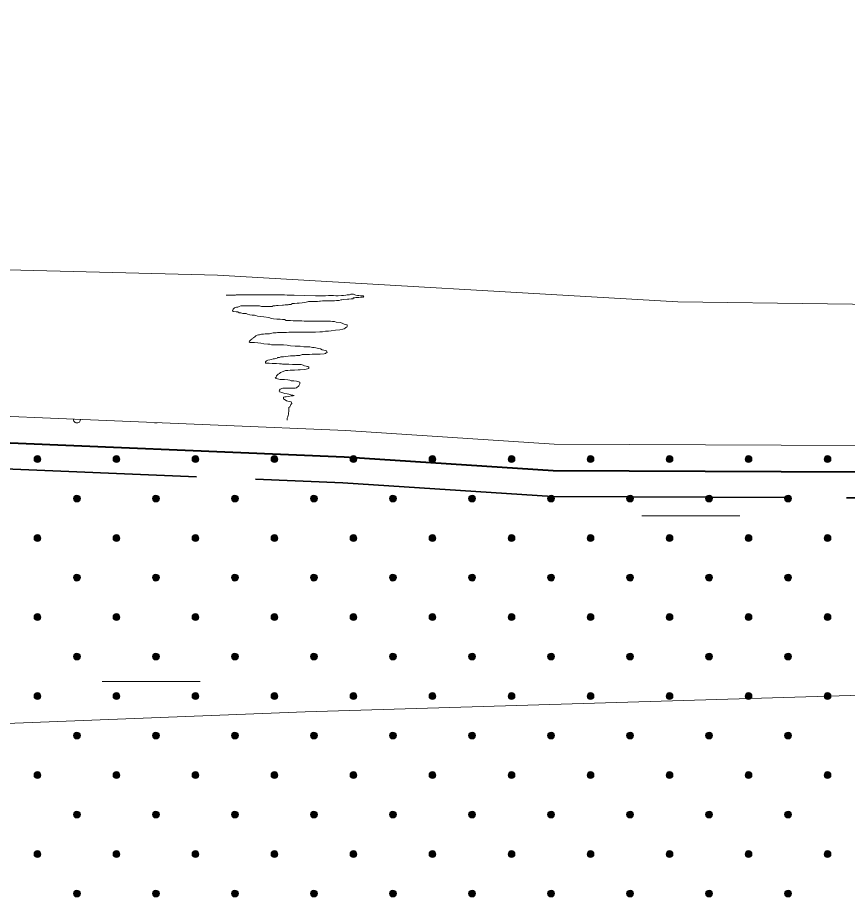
# Model space of a CAD drawing. Extents: x 640121 to 640955, y 6441885 to 6442246.
# Drawn here: x 640390.24 to 640415.63, y 6441951.08 to 6441978.19 of the extents above; entities that cross this region are included whole.
import ezdxf

# ---------------------------------------------------------------- set-up
doc = ezdxf.new("R2010")
doc.units = 0
doc.header["$LTSCALE"] = 1.2
doc.linetypes.add('LONG_DASHED', pattern=[7.5, 6, -1.5])
for name, color, linetype, lineweight in [('31', 7, 'Continuous', 13), ('34', 7, 'Continuous', 25), ('35', 7, 'Continuous', 35), ('40', 7, 'Continuous', 13), ('45', 7, 'Continuous', 13), ('47', 7, 'Continuous', 13)]:
    doc.layers.add(name, color=color, linetype=linetype, lineweight=lineweight)

msp = doc.modelspace()

# ---------------------------------------------------------------- hatches: boundary and pattern name
at = {"layer": '45'}
for points in [[(640390.916, 6441964.753, 1), (640390.768, 6441964.605, 1)], [(640393.334, 6441964.753, 1), (640393.186, 6441964.605, 1)], [(640395.753, 6441964.753, 1), (640395.604, 6441964.605, 1)], [(640398.171, 6441964.753, 1), (640398.022, 6441964.605, 1)], [(640400.589, 6441964.753, 1), (640400.441, 6441964.605, 1)], [(640403.008, 6441964.753, 1), (640402.859, 6441964.605, 1)], [(640405.426, 6441964.753, 1), (640405.277, 6441964.605, 1)], [(640407.844, 6441964.753, 1), (640407.696, 6441964.605, 1)], [(640410.263, 6441964.753, 1), (640410.114, 6441964.605, 1)], [(640412.681, 6441964.753, 1), (640412.532, 6441964.605, 1)], [(640415.099, 6441964.753, 1), (640414.951, 6441964.605, 1)], [(640392.125, 6441963.544, 1), (640391.977, 6441963.396, 1)], [(640394.544, 6441963.544, 1), (640394.395, 6441963.396, 1)], [(640396.962, 6441963.544, 1), (640396.813, 6441963.396, 1)], [(640399.38, 6441963.544, 1), (640399.232, 6441963.396, 1)], [(640401.798, 6441963.544, 1), (640401.65, 6441963.396, 1)], [(640404.217, 6441963.544, 1), (640404.068, 6441963.396, 1)], [(640406.635, 6441963.544, 1), (640406.487, 6441963.396, 1)], [(640409.053, 6441963.544, 1), (640408.905, 6441963.396, 1)], [(640411.472, 6441963.544, 1), (640411.323, 6441963.396, 1)], [(640413.89, 6441963.544, 1), (640413.741, 6441963.396, 1)], [(640390.916, 6441962.335, 1), (640390.768, 6441962.186, 1)], [(640393.334, 6441962.335, 1), (640393.186, 6441962.186, 1)], [(640395.753, 6441962.335, 1), (640395.604, 6441962.186, 1)], [(640398.171, 6441962.335, 1), (640398.022, 6441962.186, 1)], [(640400.589, 6441962.335, 1), (640400.441, 6441962.186, 1)], [(640403.008, 6441962.335, 1), (640402.859, 6441962.186, 1)], [(640405.426, 6441962.335, 1), (640405.277, 6441962.186, 1)], [(640407.844, 6441962.335, 1), (640407.696, 6441962.186, 1)], [(640410.263, 6441962.335, 1), (640410.114, 6441962.186, 1)], [(640412.681, 6441962.335, 1), (640412.532, 6441962.186, 1)], [(640415.099, 6441962.335, 1), (640414.951, 6441962.186, 1)], [(640394.544, 6441961.126, 1), (640394.395, 6441960.977, 1)], [(640396.962, 6441961.126, 1), (640396.813, 6441960.977, 1)], [(640404.217, 6441961.126, 1), (640404.068, 6441960.977, 1)], [(640411.472, 6441961.126, 1), (640411.323, 6441960.977, 1)], [(640413.89, 6441961.126, 1), (640413.741, 6441960.977, 1)], [(640392.125, 6441961.126, 1), (640391.977, 6441960.977, 1)], [(640399.38, 6441961.126, 1), (640399.232, 6441960.977, 1)], [(640401.798, 6441961.126, 1), (640401.65, 6441960.977, 1)], [(640406.635, 6441961.126, 1), (640406.487, 6441960.977, 1)], [(640409.053, 6441961.126, 1), (640408.905, 6441960.977, 1)], [(640390.916, 6441959.917, 1), (640390.768, 6441959.768, 1)], [(640393.334, 6441959.917, 1), (640393.186, 6441959.768, 1)], [(640395.753, 6441959.917, 1), (640395.604, 6441959.768, 1)], [(640398.171, 6441959.917, 1), (640398.022, 6441959.768, 1)], [(640400.589, 6441959.917, 1), (640400.441, 6441959.768, 1)], [(640403.008, 6441959.917, 1), (640402.859, 6441959.768, 1)], [(640405.426, 6441959.917, 1), (640405.277, 6441959.768, 1)], [(640407.844, 6441959.917, 1), (640407.696, 6441959.768, 1)], [(640410.263, 6441959.917, 1), (640410.114, 6441959.768, 1)], [(640412.681, 6441959.917, 1), (640412.532, 6441959.768, 1)], [(640415.099, 6441959.917, 1), (640414.951, 6441959.768, 1)], [(640392.125, 6441958.707, 1), (640391.977, 6441958.559, 1)], [(640394.544, 6441958.707, 1), (640394.395, 6441958.559, 1)], [(640396.962, 6441958.707, 1), (640396.813, 6441958.559, 1)], [(640399.38, 6441958.707, 1), (640399.232, 6441958.559, 1)], [(640401.798, 6441958.707, 1), (640401.65, 6441958.559, 1)], [(640404.217, 6441958.707, 1), (640404.068, 6441958.559, 1)], [(640406.635, 6441958.707, 1), (640406.487, 6441958.559, 1)], [(640409.053, 6441958.707, 1), (640408.905, 6441958.559, 1)], [(640411.472, 6441958.707, 1), (640411.323, 6441958.559, 1)], [(640413.89, 6441958.707, 1), (640413.741, 6441958.559, 1)], [(640390.916, 6441957.498, 1), (640390.768, 6441957.35, 1)], [(640393.334, 6441957.498, 1), (640393.186, 6441957.35, 1)], [(640395.753, 6441957.498, 1), (640395.604, 6441957.35, 1)], [(640398.171, 6441957.498, 1), (640398.022, 6441957.35, 1)], [(640400.589, 6441957.498, 1), (640400.441, 6441957.35, 1)], [(640403.008, 6441957.498, 1), (640402.859, 6441957.35, 1)], [(640405.426, 6441957.498, 1), (640405.277, 6441957.35, 1)], [(640407.844, 6441957.498, 1), (640407.696, 6441957.35, 1)], [(640410.263, 6441957.498, 1), (640410.114, 6441957.35, 1)], [(640412.681, 6441957.498, 1), (640412.532, 6441957.35, 1)], [(640415.099, 6441957.498, 1), (640414.951, 6441957.35, 1)], [(640392.125, 6441956.289, 1), (640391.977, 6441956.141, 1)], [(640394.544, 6441956.289, 1), (640394.395, 6441956.141, 1)], [(640396.962, 6441956.289, 1), (640396.813, 6441956.141, 1)], [(640399.38, 6441956.289, 1), (640399.232, 6441956.141, 1)], [(640401.798, 6441956.289, 1), (640401.65, 6441956.141, 1)], [(640404.217, 6441956.289, 1), (640404.068, 6441956.141, 1)], [(640406.635, 6441956.289, 1), (640406.487, 6441956.141, 1)], [(640409.053, 6441956.289, 1), (640408.905, 6441956.141, 1)], [(640411.472, 6441956.289, 1), (640411.323, 6441956.141, 1)], [(640413.89, 6441956.289, 1), (640413.741, 6441956.141, 1)], [(640390.916, 6441955.08, 1), (640390.768, 6441954.931, 1)], [(640393.334, 6441955.08, 1), (640393.186, 6441954.931, 1)], [(640395.753, 6441955.08, 1), (640395.604, 6441954.931, 1)], [(640398.171, 6441955.08, 1), (640398.022, 6441954.931, 1)], [(640400.589, 6441955.08, 1), (640400.441, 6441954.931, 1)], [(640403.008, 6441955.08, 1), (640402.859, 6441954.931, 1)], [(640405.426, 6441955.08, 1), (640405.277, 6441954.931, 1)], [(640407.844, 6441955.08, 1), (640407.696, 6441954.931, 1)], [(640410.263, 6441955.08, 1), (640410.114, 6441954.931, 1)], [(640412.681, 6441955.08, 1), (640412.532, 6441954.931, 1)], [(640415.099, 6441955.08, 1), (640414.951, 6441954.931, 1)], [(640392.125, 6441953.871, 1), (640391.977, 6441953.722, 1)], [(640394.544, 6441953.871, 1), (640394.395, 6441953.722, 1)], [(640396.962, 6441953.871, 1), (640396.813, 6441953.722, 1)], [(640399.38, 6441953.871, 1), (640399.232, 6441953.722, 1)], [(640401.798, 6441953.871, 1), (640401.65, 6441953.722, 1)], [(640404.217, 6441953.871, 1), (640404.068, 6441953.722, 1)], [(640406.635, 6441953.871, 1), (640406.487, 6441953.722, 1)], [(640409.053, 6441953.871, 1), (640408.905, 6441953.722, 1)], [(640411.472, 6441953.871, 1), (640411.323, 6441953.722, 1)], [(640413.89, 6441953.871, 1), (640413.741, 6441953.722, 1)], [(640390.916, 6441952.662, 1), (640390.768, 6441952.513, 1)], [(640393.334, 6441952.662, 1), (640393.186, 6441952.513, 1)], [(640395.753, 6441952.662, 1), (640395.604, 6441952.513, 1)], [(640398.171, 6441952.662, 1), (640398.022, 6441952.513, 1)], [(640400.589, 6441952.662, 1), (640400.441, 6441952.513, 1)], [(640403.008, 6441952.662, 1), (640402.859, 6441952.513, 1)], [(640405.426, 6441952.662, 1), (640405.277, 6441952.513, 1)], [(640407.844, 6441952.662, 1), (640407.696, 6441952.513, 1)], [(640410.263, 6441952.662, 1), (640410.114, 6441952.513, 1)], [(640412.681, 6441952.662, 1), (640412.532, 6441952.513, 1)], [(640415.099, 6441952.662, 1), (640414.951, 6441952.513, 1)], [(640392.125, 6441951.452, 1), (640391.977, 6441951.304, 1)], [(640394.544, 6441951.452, 1), (640394.395, 6441951.304, 1)], [(640396.962, 6441951.452, 1), (640396.813, 6441951.304, 1)], [(640399.38, 6441951.452, 1), (640399.232, 6441951.304, 1)], [(640401.798, 6441951.452, 1), (640401.65, 6441951.304, 1)], [(640404.217, 6441951.452, 1), (640404.068, 6441951.304, 1)], [(640406.635, 6441951.452, 1), (640406.487, 6441951.304, 1)], [(640409.053, 6441951.452, 1), (640408.905, 6441951.304, 1)], [(640411.472, 6441951.452, 1), (640411.323, 6441951.304, 1)], [(640413.89, 6441951.452, 1), (640413.741, 6441951.304, 1)]]:
    msp.add_hatch(color=256, dxfattribs=at).paths.add_polyline_path(points)

# ---------------------------------------------------------------- linework, layer by layer
at = {"layer": '31'}
for points in [[(640362.56, 6441970.24), (640371.22, 6441970.27), (640383.89, 6441970.62), (640396.35, 6441970.31), (640410.44, 6441969.49), (640419.6, 6441969.37), (640426.53, 6441969.49), (640433.13, 6441969.88), (640437.03, 6441970.48), (640439.31, 6441970.83), (640442.09, 6441971.42), (640443.99, 6441971.83), (640446.21, 6441972.35), (640449.45, 6441973.03), (640452.01, 6441973.41), (640453.45, 6441973.74), (640454.73, 6441974.12), (640456.33, 6441974.57), (640458.65, 6441975.37), (640462.53, 6441977.03), (640465.01, 6441978.19)], [(640361.38, 6441965.64), (640370.42, 6441965.78), (640380.19, 6441965.92), (640388.55, 6441966.04), (640400.28, 6441965.55), (640406.66, 6441965.13), (640415.92, 6441965.09), (640430.49, 6441965.45), (640438.21, 6441966.32), (640444.3, 6441967.3), (640452.07, 6441968.5), (640455.05, 6441969.42), (640459.27, 6441971.07), (640461.77, 6441972.01), (640465.01, 6441973.57)]]:
    msp.add_lwpolyline(points, dxfattribs=at)
at = {"layer": '34', "lineweight": 13}
msp.add_lwpolyline([(640160.01, 6441951.16), (640175.15, 6441951.4), (640211.9, 6441953.4), (640235.85, 6441954.52), (640281.21, 6441954.51), (640334.24, 6441954.41), (640399.04, 6441956.94), (640444.67, 6441958.31), (640465.01, 6441958.56)], dxfattribs=at)
at = {"layer": '35', "lineweight": 40}
msp.add_lwpolyline([(640361.4, 6441964.84), (640370.44, 6441964.98), (640380.2, 6441965.12), (640388.54, 6441965.24), (640400.23, 6441964.75), (640406.63, 6441964.33), (640415.93, 6441964.29), (640430.55, 6441964.65), (640438.32, 6441965.52), (640444.43, 6441966.51), (640451.21, 6441967.55)], dxfattribs=at)
at = {"layer": '35', "linetype": 'LONG_DASHED'}
msp.add_lwpolyline([(640361.41, 6441964.04), (640370.45, 6441964.18), (640380.22, 6441964.32), (640388.52, 6441964.44), (640400.19, 6441963.95), (640406.61, 6441963.53), (640415.93, 6441963.49), (640430.6, 6441963.85), (640438.43, 6441964.73), (640444.55, 6441965.72), (640450.41, 6441966.62), (640450.41, 6441934.96)], dxfattribs=at)
at = {"layer": '40'}
for points in [[(640396.62, 6441969.7), (640396.68, 6441969.7), (640396.79, 6441969.7), (640396.9, 6441969.7), (640396.92, 6441969.71), (640397.03, 6441969.71), (640397.19, 6441969.71), (640397.51, 6441969.71), (640397.69, 6441969.71), (640397.73, 6441969.71), (640397.76, 6441969.71), (640397.83, 6441969.71), (640397.92, 6441969.71), (640398.03, 6441969.71), (640398.11, 6441969.71), (640398.17, 6441969.71), (640398.25, 6441969.71), (640398.33, 6441969.71), (640398.4, 6441969.71), (640398.48, 6441969.7), (640398.53, 6441969.7), (640398.6, 6441969.7), (640398.7, 6441969.7), (640399.03, 6441969.69), (640399.35, 6441969.68), (640399.44, 6441969.68), (640399.5, 6441969.68), (640399.54, 6441969.68), (640399.59, 6441969.68), (640399.66, 6441969.68), (640399.75, 6441969.69), (640399.8, 6441969.69), (640399.84, 6441969.69), (640399.86, 6441969.69), (640399.9, 6441969.69), (640399.97, 6441969.68), (640400.01, 6441969.68), (640400.05, 6441969.68), (640400.15, 6441969.69), (640400.21, 6441969.69), (640400.28, 6441969.7), (640400.32, 6441969.71), (640400.39, 6441969.71), (640400.43, 6441969.73), (640400.47, 6441969.73), (640400.52, 6441969.73), (640400.56, 6441969.71), (640400.59, 6441969.7), (640400.64, 6441969.69), (640400.68, 6441969.69)], [(640400.68, 6441969.69), (640400.73, 6441969.68), (640400.76, 6441969.68), (640400.81, 6441969.68), (640400.83, 6441969.65), (640400.81, 6441969.64), (640400.82, 6441969.65), (640400.79, 6441969.64), (640400.74, 6441969.63), (640400.68, 6441969.62), (640400.64, 6441969.62), (640400.59, 6441969.62), (640400.56, 6441969.61), (640400.52, 6441969.61), (640400.5, 6441969.58), (640400.44, 6441969.58), (640400.37, 6441969.57), (640400.33, 6441969.57), (640400.21, 6441969.56), (640400.16, 6441969.55), (640400.13, 6441969.55), (640400.08, 6441969.53), (640400.03, 6441969.53), (640399.99, 6441969.53), (640399.93, 6441969.52), (640399.9, 6441969.52), (640399.79, 6441969.52), (640399.73, 6441969.52), (640399.66, 6441969.52), (640399.57, 6441969.52), (640399.51, 6441969.51), (640399.47, 6441969.51), (640399.41, 6441969.5), (640399.35, 6441969.5), (640399.18, 6441969.5), (640399.14, 6441969.5), (640399.11, 6441969.49), (640399.03, 6441969.47), (640398.94, 6441969.46), (640398.85, 6441969.45), (640398.79, 6441969.45), (640398.71, 6441969.44), (640398.65, 6441969.44), (640398.6, 6441969.41), (640398.54, 6441969.41), (640398.52, 6441969.4), (640398.48, 6441969.4), (640398.42, 6441969.4), (640398.37, 6441969.39), (640398.34, 6441969.39), (640398.21, 6441969.38), (640398.16, 6441969.38)], [(640398.16, 6441969.38), (640398.12, 6441969.37), (640398.06, 6441969.37), (640398.03, 6441969.35), (640397.99, 6441969.35), (640397.95, 6441969.35), (640397.91, 6441969.35), (640397.86, 6441969.35), (640397.81, 6441969.35), (640397.74, 6441969.35), (640397.7, 6441969.35), (640397.64, 6441969.37), (640397.61, 6441969.37), (640397.57, 6441969.37), (640397.53, 6441969.37), (640397.49, 6441969.37), (640397.44, 6441969.37), (640397.37, 6441969.37), (640397.33, 6441969.37), (640397.29, 6441969.37), (640397.23, 6441969.37), (640397.2, 6441969.37), (640397.15, 6441969.37), (640397.11, 6441969.37), (640397.07, 6441969.37), (640397.02, 6441969.35), (640396.98, 6441969.33), (640396.93, 6441969.33), (640396.9, 6441969.32), (640396.87, 6441969.31), (640396.85, 6441969.29), (640396.83, 6441969.27), (640396.81, 6441969.23), (640396.83, 6441969.2), (640396.92, 6441969.19), (640396.98, 6441969.19), (640397.02, 6441969.16), (640397.07, 6441969.16), (640397.1, 6441969.15), (640397.13, 6441969.14), (640397.19, 6441969.14), (640397.23, 6441969.13), (640397.27, 6441969.11), (640397.34, 6441969.09), (640397.41, 6441969.08), (640397.49, 6441969.08), (640397.53, 6441969.07), (640397.58, 6441969.05), (640397.67, 6441969.04), (640397.77, 6441969.03)], [(640397.77, 6441969.03), (640397.92, 6441969.01), (640398.01, 6441968.98), (640398.07, 6441968.97), (640398.17, 6441968.96), (640398.27, 6441968.96), (640398.34, 6441968.95), (640398.4, 6441968.95), (640398.45, 6441968.92), (640398.53, 6441968.92), (640398.59, 6441968.92), (640398.67, 6441968.91), (640398.76, 6441968.91), (640398.83, 6441968.91), (640398.93, 6441968.91), (640399.01, 6441968.9), (640399.07, 6441968.9), (640399.11, 6441968.9), (640399.18, 6441968.9), (640399.25, 6441968.9), (640399.33, 6441968.9), (640399.43, 6441968.9), (640399.51, 6441968.9), (640399.57, 6441968.9), (640399.66, 6441968.9), (640399.69, 6441968.9), (640399.75, 6441968.9), (640399.81, 6441968.9), (640399.87, 6441968.89), (640399.93, 6441968.89), (640399.98, 6441968.87), (640400.11, 6441968.86), (640400.17, 6441968.84), (640400.23, 6441968.81), (640400.28, 6441968.8), (640400.32, 6441968.79), (640400.32, 6441968.75), (640400.31, 6441968.72), (640400.28, 6441968.71), (640400.26, 6441968.69), (640400.23, 6441968.67), (640400.19, 6441968.66), (640400.1, 6441968.63), (640399.96, 6441968.62), (640399.83, 6441968.6), (640399.75, 6441968.59), (640399.66, 6441968.59), (640399.57, 6441968.57), (640399.48, 6441968.57), (640399.35, 6441968.56), (640399.15, 6441968.56), (640398.99, 6441968.56)], [(640398.99, 6441968.56), (640398.9, 6441968.56), (640398.83, 6441968.56), (640398.75, 6441968.56), (640398.69, 6441968.56), (640398.63, 6441968.56), (640398.54, 6441968.56), (640398.46, 6441968.55), (640398.28, 6441968.55), (640398.19, 6441968.55), (640398.15, 6441968.54), (640398.06, 6441968.54), (640397.94, 6441968.51), (640397.81, 6441968.51), (640397.76, 6441968.5), (640397.7, 6441968.5), (640397.68, 6441968.49), (640397.64, 6441968.48), (640397.61, 6441968.48), (640397.57, 6441968.47), (640397.53, 6441968.45), (640397.51, 6441968.43), (640397.45, 6441968.39), (640397.41, 6441968.37), (640397.4, 6441968.35), (640397.37, 6441968.33), (640397.35, 6441968.31), (640397.33, 6441968.29), (640397.32, 6441968.26), (640397.34, 6441968.25), (640397.38, 6441968.25), (640397.44, 6441968.25), (640397.49, 6441968.25), (640397.59, 6441968.24), (640397.68, 6441968.23), (640397.77, 6441968.21), (640397.89, 6441968.2), (640397.95, 6441968.2), (640398.01, 6441968.18), (640398.07, 6441968.18), (640398.24, 6441968.18), (640398.37, 6441968.18), (640398.48, 6441968.17), (640398.59, 6441968.15), (640398.73, 6441968.14), (640398.88, 6441968.14), (640399, 6441968.11), (640399.08, 6441968.11), (640399.18, 6441968.11), (640399.26, 6441968.09)], [(640399.26, 6441968.09), (640399.31, 6441968.09), (640399.36, 6441968.08), (640399.44, 6441968.06), (640399.51, 6441968.05), (640399.56, 6441968.02), (640399.61, 6441968.01), (640399.67, 6441968), (640399.69, 6441967.99), (640399.71, 6441967.94), (640399.68, 6441967.93), (640399.66, 6441967.91), (640399.62, 6441967.9), (640399.5, 6441967.89), (640399.44, 6441967.89), (640399.41, 6441967.89), (640399.33, 6441967.89), (640399.25, 6441967.89), (640399.17, 6441967.88), (640399.12, 6441967.88), (640399.07, 6441967.88), (640398.94, 6441967.88), (640398.87, 6441967.85), (640398.83, 6441967.85), (640398.77, 6441967.85), (640398.73, 6441967.84), (640398.67, 6441967.84), (640398.59, 6441967.84), (640398.52, 6441967.83), (640398.43, 6441967.82), (640398.37, 6441967.81), (640398.34, 6441967.81), (640398.29, 6441967.81), (640398.25, 6441967.79), (640398.19, 6441967.79), (640398.18, 6441967.77), (640398.12, 6441967.76), (640398.1, 6441967.75), (640398.06, 6441967.75), (640398.01, 6441967.73), (640397.95, 6441967.72), (640397.89, 6441967.71), (640397.85, 6441967.69), (640397.82, 6441967.66), (640397.82, 6441967.61), (640397.86, 6441967.61), (640397.93, 6441967.61), (640398.03, 6441967.6), (640398.11, 6441967.6), (640398.16, 6441967.6), (640398.25, 6441967.59), (640398.31, 6441967.59)], [(640398.31, 6441967.59), (640398.34, 6441967.58), (640398.37, 6441967.58), (640398.43, 6441967.58), (640398.51, 6441967.58), (640398.54, 6441967.58), (640398.65, 6441967.57), (640398.73, 6441967.57), (640398.77, 6441967.57), (640398.82, 6441967.57), (640398.85, 6441967.57), (640398.91, 6441967.57), (640398.97, 6441967.55), (640399.02, 6441967.53), (640399.07, 6441967.52), (640399.12, 6441967.51), (640399.15, 6441967.49), (640399.15, 6441967.45), (640399.03, 6441967.42), (640398.88, 6441967.41), (640398.82, 6441967.41), (640398.71, 6441967.4), (640398.65, 6441967.4), (640398.58, 6441967.4), (640398.51, 6441967.39), (640398.43, 6441967.39), (640398.36, 6441967.36), (640398.28, 6441967.33), (640398.25, 6441967.3), (640398.21, 6441967.28), (640398.18, 6441967.25), (640398.16, 6441967.23), (640398.15, 6441967.19), (640398.12, 6441967.16), (640398.15, 6441967.15), (640398.19, 6441967.13), (640398.27, 6441967.11), (640398.4, 6441967.11), (640398.51, 6441967.1), (640398.57, 6441967.09), (640398.61, 6441967.07), (640398.69, 6441967.07), (640398.77, 6441967.06), (640398.87, 6441967.03), (640398.87, 6441966.98), (640398.85, 6441966.94), (640398.84, 6441966.92), (640398.77, 6441966.86), (640398.73, 6441966.85), (640398.67, 6441966.85), (640398.59, 6441966.85), (640398.51, 6441966.85), (640398.43, 6441966.85), (640398.35, 6441966.85), (640398.27, 6441966.82), (640398.25, 6441966.79), (640398.24, 6441966.76), (640398.25, 6441966.74), (640398.29, 6441966.73), (640398.41, 6441966.69), (640398.49, 6441966.68), (640398.54, 6441966.67), (640398.6, 6441966.65), (640398.66, 6441966.64), (640398.7, 6441966.62), (640398.67, 6441966.61), (640398.61, 6441966.61), (640398.54, 6441966.59), (640398.45, 6441966.58), (640398.41, 6441966.58), (640398.37, 6441966.57), (640398.37, 6441966.52), (640398.4, 6441966.5), (640398.42, 6441966.49), (640398.46, 6441966.46), (640398.51, 6441966.45), (640398.57, 6441966.44), (640398.61, 6441966.43), (640398.63, 6441966.38), (640398.6, 6441966.35), (640398.59, 6441966.32), (640398.57, 6441966.28), (640398.54, 6441966.26), (640398.54, 6441966.21), (640398.54, 6441966.16), (640398.54, 6441966.13), (640398.53, 6441966.09), (640398.53, 6441966.04), (640398.52, 6441966.02), (640398.51, 6441965.97), (640398.49, 6441965.93), (640398.49, 6441965.89), (640398.49, 6441965.87), (640398.49, 6441965.91)]]:
    msp.add_lwpolyline(points, dxfattribs=at)
at = {"layer": '45'}
for centre in [(640390.842, 6441964.679), (640393.26, 6441964.679), (640395.678, 6441964.679), (640398.097, 6441964.679), (640400.515, 6441964.679), (640402.933, 6441964.679), (640405.352, 6441964.679), (640407.77, 6441964.679), (640410.188, 6441964.679), (640412.607, 6441964.679), (640415.025, 6441964.679), (640392.051, 6441963.47), (640394.469, 6441963.47), (640396.888, 6441963.47), (640399.306, 6441963.47), (640401.724, 6441963.47), (640404.143, 6441963.47), (640406.561, 6441963.47), (640408.979, 6441963.47), (640411.397, 6441963.47), (640413.816, 6441963.47), (640390.842, 6441962.261), (640393.26, 6441962.261), (640395.678, 6441962.261), (640398.097, 6441962.261), (640400.515, 6441962.261), (640402.933, 6441962.261), (640405.352, 6441962.261), (640407.77, 6441962.261), (640410.188, 6441962.261), (640412.607, 6441962.261), (640415.025, 6441962.261), (640392.051, 6441961.051), (640394.469, 6441961.051), (640396.888, 6441961.051), (640399.306, 6441961.051), (640401.724, 6441961.051), (640404.143, 6441961.051), (640406.561, 6441961.051), (640408.979, 6441961.051), (640411.397, 6441961.051), (640413.816, 6441961.051), (640390.842, 6441959.842), (640393.26, 6441959.842), (640395.678, 6441959.842), (640398.097, 6441959.842), (640400.515, 6441959.842), (640402.933, 6441959.842), (640405.352, 6441959.842), (640407.77, 6441959.842), (640410.188, 6441959.842), (640412.607, 6441959.842), (640415.025, 6441959.842), (640392.051, 6441958.633), (640394.469, 6441958.633), (640396.888, 6441958.633), (640399.306, 6441958.633), (640401.724, 6441958.633), (640404.143, 6441958.633), (640406.561, 6441958.633), (640408.979, 6441958.633), (640411.397, 6441958.633), (640413.816, 6441958.633), (640390.842, 6441957.424), (640393.26, 6441957.424), (640395.678, 6441957.424), (640398.097, 6441957.424), (640400.515, 6441957.424), (640402.933, 6441957.424), (640405.352, 6441957.424), (640407.77, 6441957.424), (640410.188, 6441957.424), (640412.607, 6441957.424), (640415.025, 6441957.424), (640392.051, 6441956.215), (640394.469, 6441956.215), (640396.888, 6441956.215), (640399.306, 6441956.215), (640401.724, 6441956.215), (640404.143, 6441956.215), (640406.561, 6441956.215), (640408.979, 6441956.215), (640411.397, 6441956.215), (640413.816, 6441956.215), (640390.842, 6441955.006), (640393.26, 6441955.006), (640395.678, 6441955.006), (640398.097, 6441955.006), (640400.515, 6441955.006), (640402.933, 6441955.006), (640405.352, 6441955.006), (640407.77, 6441955.006), (640410.188, 6441955.006), (640412.607, 6441955.006), (640415.025, 6441955.006), (640392.051, 6441953.797), (640394.469, 6441953.797), (640396.888, 6441953.797), (640399.306, 6441953.797), (640401.724, 6441953.797), (640404.143, 6441953.797), (640406.561, 6441953.797), (640408.979, 6441953.797), (640411.397, 6441953.797), (640413.816, 6441953.797), (640390.842, 6441952.587), (640393.26, 6441952.587), (640395.678, 6441952.587), (640398.097, 6441952.587), (640400.515, 6441952.587), (640402.933, 6441952.587), (640405.352, 6441952.587), (640407.77, 6441952.587), (640410.188, 6441952.587), (640412.607, 6441952.587), (640415.025, 6441952.587), (640392.051, 6441951.378), (640394.469, 6441951.378), (640396.888, 6441951.378), (640399.306, 6441951.378), (640401.724, 6441951.378), (640404.143, 6441951.378), (640406.561, 6441951.378), (640408.979, 6441951.378), (640411.397, 6441951.378), (640413.816, 6441951.378)]:
    msp.add_circle(centre, 0.105, dxfattribs=at)
for centre, start, end in [((640392.051, 6441965.888), 175.452, 359.764), ((640394.469, 6441965.888), 245.0722, 290.1437)]:
    msp.add_arc(centre, 0.105, start, end, dxfattribs=at)
at = {"layer": '47'}
for p, q in [((640409.34, 6441962.94), (640412.34, 6441962.94)), ((640392.82, 6441957.87), (640395.82, 6441957.87))]:
    msp.add_line(p, q, dxfattribs=at)

doc.saveas('drawing.dxf')
